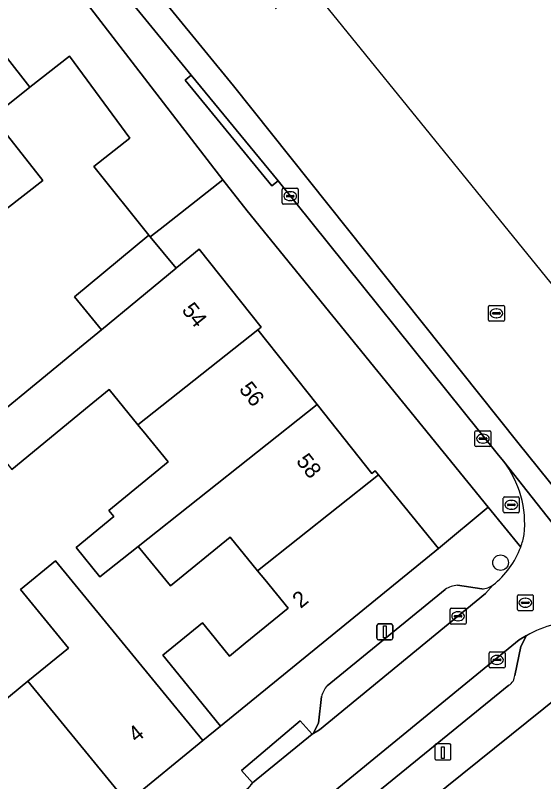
# Model space of a CAD drawing. Extents: x 160349 to 161355, y 381727 to 382854.
# Drawn here: x 161129.42 to 161162.58, y 382608.92 to 382657.04 of the extents above; entities that cross this region are included whole.
import ezdxf

# ---------------------------------------------------------------- set-up
doc = ezdxf.new("R2010")
doc.units = 0
for name, color, linetype in [('IMGEO_Boom', 7, 'Continuous'), ('IMGEO_Brandkraan', 7, 'Continuous'), ('IMGEO_Erf', 7, 'Continuous'), ('IMGEO_Kolk', 7, 'Continuous'), ('IMGEO_Laadpaal', 7, 'Continuous'), ('IMGEO_Lichtmast', 7, 'Continuous'), ('IMGEO_Pand', 7, 'Continuous'), ('IMGEO_Pand_nummerreeks', 7, 'Continuous'), ('IMGEO_Parkeervlak_open', 7, 'Continuous'), ('IMGEO_Rijbaan_lokaal_gesloten', 7, 'Continuous'), ('IMGEO_Rijbaan_lokaal_open', 7, 'Continuous'), ('IMGEO_Rioolput', 7, 'Continuous'), ('IMGEO_Voetpad_open', 7, 'Continuous')]:
    doc.layers.add(name, color=color, linetype=linetype)

msp = doc.modelspace()

# ---------------------------------------------------------------- linework, layer by layer
at = {"layer": 'IMGEO_Boom'}
msp.add_circle((161159.879, 382622.676), 0.489, dxfattribs=at)
at = {"layer": 'IMGEO_Brandkraan'}
for p, q in [((161160.052, 382625.881), (161160.052, 382626.733)), ((161160.127, 382626.807), (161160.979, 382626.807)), ((161161.053, 382626.733), (161161.053, 382625.881)), ((161160.311, 382626.301), (161160.311, 382626.313)), ((161160.749, 382626.264), (161160.351, 382626.264)), ((161160.354, 382626.35), (161160.752, 382626.35)), ((161160.54, 382626.587), (161160.565, 382626.587)), ((161160.795, 382626.313), (161160.795, 382626.301)), ((161160.979, 382625.807), (161160.127, 382625.807)), ((161160.563, 382626.027), (161160.538, 382626.027))]:
    msp.add_line(p, q, dxfattribs=at)
for points in [[(161160.052, 382625.881), (161160.052, 382626.733)], [(161160.127, 382626.807), (161160.979, 382626.807)], [(161161.053, 382626.733), (161161.053, 382625.881)], [(161160.979, 382625.807), (161160.127, 382625.807)]]:
    msp.add_lwpolyline(points, dxfattribs=at)
for centre, radius, start, end in [((161160.129, 382626.731), 0.0765, 91.552, 178.448), ((161160.129, 382626.731), 0.0765, 91.552, 178.448), ((161160.977, 382626.731), 0.0765, 1.552, 88.448), ((161160.977, 382626.731), 0.0765, 1.552, 88.448), ((161160.351, 382626.31), 0.0403, 85.8775, 175.7526), ((161160.348, 382626.3), 0.0366, 178.938, 274.7102), ((161160.752, 382626.307), 0.043, 264.8664, 352.4533), ((161160.756, 382626.312), 0.0386, 1.7309, 96.639), ((161160.129, 382625.883), 0.0765, 181.552, 268.448), ((161160.129, 382625.883), 0.0765, 181.552, 268.448), ((161160.977, 382625.883), 0.0765, 271.552, 358.448), ((161160.977, 382625.883), 0.0765, 271.552, 358.448)]:
    msp.add_arc(centre, radius, start, end, dxfattribs=at)
for centre, major_axis, ratio, start_param, end_param in [((161160.539, 382626.307), (-0.387, 0.002), 0.722429, 4.712389, 7.853982), ((161160.564, 382626.307), (-0.39, 0.002), 0.717154, 1.570796, 4.712389)]:
    msp.add_ellipse(centre, major_axis=major_axis, ratio=ratio, start_param=start_param, end_param=end_param, dxfattribs=at)
at = {"layer": 'IMGEO_Erf'}
for points in [[(161127.17, 382631.006), (161132.035, 382634.993), (161133.692, 382636.351), (161134.84, 382637.299), (161133.128, 382639.371), (161137.799, 382643.232), (161134.349, 382647.555), (161136.603, 382649.329), (161132.831, 382654.483), (161130.343, 382652.525), (161127.994, 382650.677), (161131.144, 382646.674), (161128.874, 382644.887)], [(161128.019, 382613.444), (161130.219, 382615.239), (161132.763, 382617.315), (161129.759, 382620.996), (161131.952, 382622.793), (161138.034, 382615.368), (161141.202, 382611.499), (161142.31, 382612.404), (161139.41, 382615.962), (161138.674, 382616.865), (161141.163, 382618.904), (161141.901, 382618.003), (161142.161, 382617.686), (161142.876, 382616.813), (161143.855, 382617.615), (161146.543, 382619.817), (161145.077, 382621.608), (161144.617, 382622.17), (161142.898, 382624.268), (161139.169, 382621.213), (161137.14, 382623.69), (161134.736, 382621.784), (161133.234, 382623.617), (161135.597, 382625.573), (161135.295, 382625.942), (161139.024, 382628.997), (161137.438, 382630.932), (161137.203, 382631.219), (161137.117, 382631.324), (161135.321, 382633.544), (161134.065, 382632.514), (161129.201, 382628.528)]]:
    msp.add_lwpolyline(points, dxfattribs=at)
msp.add_lwpolyline([(161143.965, 382644.765), (161142.45, 382646.715), (161138.521, 382643.624), (161137.887, 382643.125), (161139.511, 382641.16), (161139.566, 382641.205), (161140.961, 382642.358), (161144.851, 382637.457), (161144.64, 382637.29), (161148.368, 382632.595), (161151.805, 382628.266), (161152.016, 382628.433), (161152.211, 382628.193), (161155.973, 382623.57), (161159.101, 382626.167)], close=True, dxfattribs=at)
at = {"layer": 'IMGEO_Kolk'}
for p, q in [((161146.175, 382645.261), (161146.175, 382646.113)), ((161146.25, 382646.187), (161147.102, 382646.187)), ((161146.663, 382645.967), (161146.688, 382645.967)), ((161147.176, 382646.113), (161147.176, 382645.261)), ((161146.434, 382645.681), (161146.434, 382645.693)), ((161146.872, 382645.644), (161146.474, 382645.644)), ((161146.477, 382645.73), (161146.875, 382645.73)), ((161146.918, 382645.693), (161146.918, 382645.681)), ((161147.102, 382645.187), (161146.25, 382645.187)), ((161146.686, 382645.407), (161146.661, 382645.407)), ((161158.271, 382630.035), (161158.271, 382630.887)), ((161158.346, 382630.961), (161159.198, 382630.961)), ((161158.759, 382630.741), (161158.784, 382630.741)), ((161159.272, 382630.887), (161159.272, 382630.035)), ((161158.53, 382630.455), (161158.53, 382630.467)), ((161158.968, 382630.418), (161158.57, 382630.418)), ((161158.573, 382630.504), (161158.971, 382630.504)), ((161158.782, 382630.181), (161158.757, 382630.181)), ((161159.014, 382630.467), (161159.014, 382630.455)), ((161159.198, 382629.961), (161158.346, 382629.961)), ((161156.711, 382618.886), (161156.711, 382619.738)), ((161156.786, 382619.812), (161157.638, 382619.812)), ((161157.199, 382619.592), (161157.224, 382619.592)), ((161157.712, 382619.738), (161157.712, 382618.886)), ((161156.97, 382619.306), (161156.97, 382619.318)), ((161157.408, 382619.269), (161157.01, 382619.269)), ((161157.013, 382619.355), (161157.411, 382619.355)), ((161157.222, 382619.032), (161157.197, 382619.032)), ((161157.454, 382619.318), (161157.454, 382619.306)), ((161157.638, 382618.812), (161156.786, 382618.812)), ((161159.233, 382617.068), (161160.085, 382617.068)), ((161159.158, 382616.142), (161159.158, 382616.994)), ((161159.417, 382616.562), (161159.417, 382616.574)), ((161159.46, 382616.611), (161159.858, 382616.611)), ((161159.646, 382616.848), (161159.671, 382616.848)), ((161159.901, 382616.574), (161159.901, 382616.562)), ((161160.159, 382616.994), (161160.159, 382616.142)), ((161159.855, 382616.525), (161159.457, 382616.525)), ((161159.669, 382616.288), (161159.644, 382616.288)), ((161160.085, 382616.068), (161159.233, 382616.068))]:
    msp.add_line(p, q, dxfattribs=at)
for points in [[(161146.175, 382645.261), (161146.175, 382646.113)], [(161146.25, 382646.187), (161147.102, 382646.187)], [(161147.176, 382646.113), (161147.176, 382645.261)], [(161147.102, 382645.187), (161146.25, 382645.187)], [(161158.271, 382630.035), (161158.271, 382630.887)], [(161158.346, 382630.961), (161159.198, 382630.961)], [(161159.272, 382630.887), (161159.272, 382630.035)], [(161159.198, 382629.961), (161158.346, 382629.961)], [(161156.711, 382618.886), (161156.711, 382619.738)], [(161156.786, 382619.812), (161157.638, 382619.812)], [(161157.712, 382619.738), (161157.712, 382618.886)], [(161157.638, 382618.812), (161156.786, 382618.812)], [(161159.233, 382617.068), (161160.085, 382617.068)], [(161159.158, 382616.142), (161159.158, 382616.994)], [(161160.159, 382616.994), (161160.159, 382616.142)], [(161160.085, 382616.068), (161159.233, 382616.068)]]:
    msp.add_lwpolyline(points, dxfattribs=at)
for centre, radius, start, end in [((161146.252, 382646.111), 0.0765, 91.552, 178.448), ((161146.252, 382646.111), 0.0765, 91.552, 178.448), ((161147.1, 382646.111), 0.0765, 1.552, 88.448), ((161147.1, 382646.111), 0.0765, 1.552, 88.448), ((161146.474, 382645.69), 0.0403, 85.8775, 175.7526), ((161146.471, 382645.68), 0.0366, 178.938, 274.7102), ((161146.875, 382645.687), 0.043, 264.8664, 352.4533), ((161146.879, 382645.692), 0.0386, 1.7309, 96.639), ((161146.252, 382645.263), 0.0765, 181.552, 268.448), ((161146.252, 382645.263), 0.0765, 181.552, 268.448), ((161147.1, 382645.263), 0.0765, 271.552, 358.448), ((161147.1, 382645.263), 0.0765, 271.552, 358.448), ((161158.348, 382630.885), 0.0765, 91.552, 178.448), ((161158.348, 382630.885), 0.0765, 91.552, 178.448), ((161159.196, 382630.885), 0.0765, 1.552, 88.448), ((161159.196, 382630.885), 0.0765, 1.552, 88.448), ((161158.348, 382630.037), 0.0765, 181.552, 268.448), ((161158.348, 382630.037), 0.0765, 181.552, 268.448), ((161158.57, 382630.464), 0.0403, 85.8775, 175.7526), ((161158.567, 382630.454), 0.0366, 178.938, 274.7102), ((161158.971, 382630.461), 0.043, 264.8664, 352.4533), ((161158.975, 382630.466), 0.0386, 1.7309, 96.639), ((161159.196, 382630.037), 0.0765, 271.552, 358.448), ((161159.196, 382630.037), 0.0765, 271.552, 358.448), ((161156.788, 382619.736), 0.0765, 91.552, 178.448), ((161156.788, 382619.736), 0.0765, 91.552, 178.448), ((161157.636, 382619.736), 0.0765, 1.552, 88.448), ((161157.636, 382619.736), 0.0765, 1.552, 88.448), ((161157.01, 382619.315), 0.0403, 85.8775, 175.7526), ((161157.007, 382619.305), 0.0366, 178.938, 274.7102), ((161157.411, 382619.312), 0.043, 264.8664, 352.4533), ((161157.415, 382619.317), 0.0386, 1.7309, 96.639), ((161156.788, 382618.888), 0.0765, 181.552, 268.448), ((161156.788, 382618.888), 0.0765, 181.552, 268.448), ((161157.636, 382618.888), 0.0765, 271.552, 358.448), ((161157.636, 382618.888), 0.0765, 271.552, 358.448), ((161159.235, 382616.992), 0.0765, 91.552, 178.448), ((161159.235, 382616.992), 0.0765, 91.552, 178.448), ((161160.083, 382616.992), 0.0765, 1.552, 88.448), ((161160.083, 382616.992), 0.0765, 1.552, 88.448), ((161159.457, 382616.571), 0.0403, 85.8775, 175.7526), ((161159.454, 382616.561), 0.0366, 178.938, 274.7102), ((161159.858, 382616.568), 0.043, 264.8664, 352.4533), ((161159.862, 382616.573), 0.0386, 1.7309, 96.639), ((161159.235, 382616.144), 0.0765, 181.552, 268.448), ((161159.235, 382616.144), 0.0765, 181.552, 268.448), ((161160.083, 382616.144), 0.0765, 271.552, 358.448), ((161160.083, 382616.144), 0.0765, 271.552, 358.448)]:
    msp.add_arc(centre, radius, start, end, dxfattribs=at)
for centre, major_axis, ratio, start_param, end_param in [((161146.662, 382645.687), (-0.387, 0.002), 0.722429, 4.712389, 7.853982), ((161146.687, 382645.687), (-0.39, 0.002), 0.717154, 1.570796, 4.712389), ((161158.758, 382630.461), (-0.387, 0.002), 0.722429, 4.712389, 7.853982), ((161158.783, 382630.461), (-0.39, 0.002), 0.717154, 1.570796, 4.712389), ((161157.198, 382619.312), (-0.387, 0.002), 0.722429, 4.712389, 7.853982), ((161157.223, 382619.312), (-0.39, 0.002), 0.717154, 1.570796, 4.712389), ((161159.645, 382616.568), (-0.387, 0.002), 0.722429, 4.712389, 7.853982), ((161159.67, 382616.568), (-0.39, 0.002), 0.717154, 1.570796, 4.712389)]:
    msp.add_ellipse(centre, major_axis=major_axis, ratio=ratio, start_param=start_param, end_param=end_param, dxfattribs=at)
at = {"layer": 'IMGEO_Laadpaal'}
for p, q in [((161156.674, 382611.293), (161155.833, 382611.293)), ((161156.674, 382611.293), (161155.833, 382611.293)), ((161155.758, 382611.209), (161155.758, 382610.368)), ((161155.758, 382611.209), (161155.758, 382610.368)), ((161156.758, 382610.377), (161156.758, 382611.218)), ((161156.758, 382610.377), (161156.758, 382611.218)), ((161155.842, 382610.293), (161156.683, 382610.293)), ((161155.842, 382610.293), (161156.683, 382610.293))]:
    msp.add_line(p, q, dxfattribs=at)
msp.add_lwpolyline([(161156.173, 382611.106), (161156.333, 382611.106), (161156.333, 382610.373), (161156.173, 382610.373), (161156.173, 382611.106)], dxfattribs=at)
for centre, start, end in [((161155.836, 382611.215), 92.4484, 184.2845), ((161155.836, 382611.215), 92.4484, 184.2845), ((161156.68, 382611.215), 2.4484, 94.2845), ((161156.68, 382611.215), 2.4484, 94.2845), ((161155.836, 382610.371), 182.4484, 274.2845), ((161155.836, 382610.371), 182.4484, 274.2845), ((161156.68, 382610.371), 272.4484, 4.2845), ((161156.68, 382610.371), 272.4484, 4.2845)]:
    msp.add_arc(centre, 0.0779, start, end, dxfattribs=at)
at = {"layer": 'IMGEO_Lichtmast'}
for p, q in [((161152.121, 382617.931), (161152.121, 382618.731)), ((161152.121, 382618.731), (161152.121, 382617.931)), ((161152.221, 382618.831), (161153.011, 382618.831)), ((161153.011, 382618.831), (161152.221, 382618.831)), ((161153.111, 382618.731), (161153.111, 382617.931)), ((161153.111, 382617.931), (161153.111, 382618.731)), ((161153.011, 382617.831), (161152.221, 382617.831)), ((161152.221, 382617.831), (161153.011, 382617.831))]:
    msp.add_line(p, q, dxfattribs=at)
msp.add_lwpolyline([(161152.541, 382618.706), (161152.691, 382618.706), (161152.691, 382617.956), (161152.541, 382617.956), (161152.541, 382618.706)], dxfattribs=at)
for centre, start, end in [((161152.221, 382618.731), 90, 180), ((161152.221, 382618.731), 90, 180), ((161153.011, 382618.731), 0, 90), ((161153.011, 382618.731), 360, 90), ((161152.221, 382617.931), 180, 270), ((161152.221, 382617.931), 180, 270), ((161153.011, 382617.931), 270, 0), ((161153.011, 382617.931), 270, 0)]:
    msp.add_arc(centre, 0.1, start, end, dxfattribs=at)
at = {"layer": 'IMGEO_Pand'}
for points in [[(161129.091, 382664.06), (161124.278, 382660.313), (161130.343, 382652.525), (161132.831, 382654.483), (161136.603, 382649.329), (161134.349, 382647.555), (161137.799, 382643.232), (161137.887, 382643.125), (161138.521, 382643.624), (161142.45, 382646.715)], [(161128.874, 382644.887), (161131.144, 382646.674), (161127.994, 382650.677), (161130.343, 382652.525), (161124.278, 382660.313), (161119.601, 382656.671)], [(161139.511, 382641.16), (161137.887, 382643.125), (161137.799, 382643.232), (161133.128, 382639.371), (161134.84, 382637.299), (161137.107, 382639.173)], [(161144.64, 382637.29), (161144.851, 382637.457), (161140.961, 382642.358), (161139.566, 382641.205), (161139.511, 382641.16), (161137.107, 382639.173), (161134.84, 382637.299), (161133.692, 382636.351), (161132.035, 382634.993), (161127.17, 382631.006), (161129.201, 382628.528), (161134.065, 382632.514), (161135.321, 382633.544), (161137.117, 382631.324)], [(161148.368, 382632.595), (161144.64, 382637.29), (161137.117, 382631.324), (161137.203, 382631.219), (161137.438, 382630.932), (161139.024, 382628.997), (161135.295, 382625.942), (161135.597, 382625.573), (161133.234, 382623.617), (161134.736, 382621.784), (161137.14, 382623.69)], [(161148.368, 382632.595), (161137.14, 382623.69), (161139.169, 382621.213), (161142.898, 382624.268), (161144.617, 382622.17), (161152.211, 382628.193), (161152.016, 382628.433), (161151.805, 382628.266)], [(161155.973, 382623.57), (161152.211, 382628.193), (161144.617, 382622.17), (161145.077, 382621.608), (161146.543, 382619.817), (161143.855, 382617.615), (161142.876, 382616.813), (161142.161, 382617.686), (161141.901, 382618.003), (161141.163, 382618.904), (161138.674, 382616.865), (161139.41, 382615.962), (161142.31, 382612.404)], [(161130.219, 382615.239), (161136.289, 382607.808), (161136.444, 382607.618), (161141.202, 382611.499), (161138.034, 382615.368), (161131.952, 382622.793), (161129.759, 382620.996), (161132.763, 382617.315)], [(161130.219, 382615.239), (161128.019, 382613.444), (161125.04, 382617.094), (161122.754, 382615.229), (161131.806, 382604.151), (161136.289, 382607.808)], [(161167.512, 382609.289), (161165.597, 382611.679), (161165.814, 382612.235), (161164.687, 382613.641), (161164.017, 382613.715), (161163.562, 382614.282), (161154.47, 382606.995), (161157.64, 382603.041), (161158.37, 382602.13), (161160.01, 382603.414)]]:
    msp.add_lwpolyline(points, close=True, dxfattribs=at)
at = {"layer": 'IMGEO_Parkeervlak_open'}
for points in [[(161148.645, 382614.267), (161148.445, 382612.596), (161148.143, 382611.996), (161148.046, 382611.907), (161148.511, 382612.18), (161158.929, 382620.748), (161159.407, 382621.274)], [(161156.402, 382620.989), (161149.003, 382614.942)], [(161158.706, 382621.036), (161157.176, 382621.257)], [(161160.771, 382615.599), (161161.152, 382617.411), (161161.512, 382618.091), (161161.055, 382617.832), (161144.639, 382604.392), (161141.992, 382602.237), (161134.051, 382595.615)], [(161137.296, 382596.027), (161147.214, 382604.219), (161151.286, 382607.556), (161160.397, 382614.976)]]:
    msp.add_lwpolyline(points, dxfattribs=at)
for centre, radius, start, end in [((161157.27, 382619.734), 1.526, 93.5338, 124.6634), ((161158.736, 382622.098), 1.062, 268.363, 309.1432), ((161159.993, 382615.642), 0.779, 301.2113, 356.8342), ((161150.038, 382613.961), 1.426, 136.5229, 167.5968)]:
    msp.add_arc(centre, radius, start, end, dxfattribs=at)
at = {"layer": 'IMGEO_Rijbaan_lokaal_gesloten'}
for points in [[(161307.381, 382445.671), (161309.488, 382447.033), (161309.431, 382447.112), (161249.247, 382526.611), (161248.253, 382527.932), (161171.981, 382629.222), (161133.476, 382676.699), (161124.111, 382688.246)], [(161145.825, 382657.452), (161122.396, 382686.849), (161117.925, 382683.211), (161123.617, 382676.443), (161133.559, 382664.319), (161143.121, 382652.621), (161160.969, 382630.22), (161167.454, 382622.169), (161172.046, 382616.96), (161178.106, 382610.235), (161184.449, 382603.321), (161188.852, 382598.538), (161202.439, 382580.494), (161219.434, 382557.619), (161238.986, 382532.046), (161258.207, 382506.378), (161277.616, 382480.046), (161290.493, 382462.855), (161291.777, 382461.04), (161296.221, 382454.757), (161300.814, 382447.985), (161304.019, 382442.807), (161306.397, 382444.971)], [(161167.454, 382622.169), (161160.969, 382630.22), (161143.121, 382652.621), (161133.559, 382664.319), (161123.617, 382676.443), (161117.925, 382683.211), (161116.699, 382682.214), (161119.066, 382679.377), (161121.811, 382676.099), (161131.076, 382664.781), (161140.465, 382653.29), (161145.919, 382646.658), (161159.658, 382629.537), (161160.061, 382629.048), (161169.464, 382617.141)]]:
    msp.add_lwpolyline(points, dxfattribs=at)
at = {"layer": 'IMGEO_Rijbaan_lokaal_open'}
for points in [[(161169.464, 382617.141), (161160.061, 382629.048)], [(161159.407, 382621.274), (161158.929, 382620.748), (161148.511, 382612.18), (161148.046, 382611.907), (161144.315, 382608.843), (161144.023, 382608.501), (161142.369, 382607.146), (161144.639, 382604.392), (161161.055, 382617.832)], [(161161.055, 382617.832), (161161.512, 382618.091)]]:
    msp.add_lwpolyline(points, dxfattribs=at)
for centre, radius, start, end in [((161154.858, 382625.089), 6.538, 354.2584, 37.2646), ((161156.175, 382625.465), 5.29, 339.9944, 348.7756), ((161156.167, 382625.464), 5.296, 307.7138, 340.0314), ((161164.854, 382612.317), 6.671, 88.1618, 120.0623)]:
    msp.add_arc(centre, radius, start, end, dxfattribs=at)
at = {"layer": 'IMGEO_Rioolput'}
for p, q in [((161159.117, 382637.904), (161159.117, 382638.756)), ((161159.192, 382638.83), (161160.044, 382638.83)), ((161160.118, 382638.756), (161160.118, 382637.904)), ((161159.376, 382638.324), (161159.376, 382638.336)), ((161159.814, 382638.287), (161159.416, 382638.287)), ((161159.419, 382638.373), (161159.817, 382638.373)), ((161159.605, 382638.61), (161159.63, 382638.61)), ((161159.86, 382638.336), (161159.86, 382638.324)), ((161160.044, 382637.83), (161159.192, 382637.83)), ((161159.628, 382638.05), (161159.603, 382638.05)), ((161160.934, 382619.734), (161160.934, 382620.586)), ((161161.009, 382620.66), (161161.861, 382620.66)), ((161161.422, 382620.44), (161161.447, 382620.44)), ((161161.935, 382620.586), (161161.935, 382619.734)), ((161161.193, 382620.154), (161161.193, 382620.166)), ((161161.631, 382620.117), (161161.233, 382620.117)), ((161161.236, 382620.203), (161161.634, 382620.203)), ((161161.677, 382620.166), (161161.677, 382620.154)), ((161161.861, 382619.66), (161161.009, 382619.66)), ((161161.445, 382619.88), (161161.42, 382619.88))]:
    msp.add_line(p, q, dxfattribs=at)
for points in [[(161159.117, 382637.904), (161159.117, 382638.756)], [(161159.192, 382638.83), (161160.044, 382638.83)], [(161160.118, 382638.756), (161160.118, 382637.904)], [(161160.044, 382637.83), (161159.192, 382637.83)], [(161160.934, 382619.734), (161160.934, 382620.586)], [(161161.009, 382620.66), (161161.861, 382620.66)], [(161161.935, 382620.586), (161161.935, 382619.734)], [(161161.861, 382619.66), (161161.009, 382619.66)]]:
    msp.add_lwpolyline(points, dxfattribs=at)
for centre, radius, start, end in [((161159.194, 382638.754), 0.0765, 91.552, 178.448), ((161159.194, 382638.754), 0.0765, 91.552, 178.448), ((161160.042, 382638.754), 0.0765, 1.552, 88.448), ((161160.042, 382638.754), 0.0765, 1.552, 88.448), ((161159.416, 382638.333), 0.0403, 85.8775, 175.7526), ((161159.413, 382638.323), 0.0366, 178.938, 274.7102), ((161159.817, 382638.33), 0.043, 264.8664, 352.4533), ((161159.821, 382638.335), 0.0386, 1.7309, 96.639), ((161159.194, 382637.906), 0.0765, 181.552, 268.448), ((161159.194, 382637.906), 0.0765, 181.552, 268.448), ((161160.042, 382637.906), 0.0765, 271.552, 358.448), ((161160.042, 382637.906), 0.0765, 271.552, 358.448), ((161161.011, 382620.584), 0.0765, 91.552, 178.448), ((161161.011, 382620.584), 0.0765, 91.552, 178.448), ((161161.859, 382620.584), 0.0765, 1.552, 88.448), ((161161.859, 382620.584), 0.0765, 1.552, 88.448), ((161161.233, 382620.163), 0.0403, 85.8775, 175.7526), ((161161.23, 382620.153), 0.0366, 178.938, 274.7102), ((161161.634, 382620.16), 0.043, 264.8664, 352.4533), ((161161.638, 382620.165), 0.0386, 1.7309, 96.639), ((161161.011, 382619.736), 0.0765, 181.552, 268.448), ((161161.011, 382619.736), 0.0765, 181.552, 268.448), ((161161.859, 382619.736), 0.0765, 271.552, 358.448), ((161161.859, 382619.736), 0.0765, 271.552, 358.448)]:
    msp.add_arc(centre, radius, start, end, dxfattribs=at)
for centre, major_axis, ratio, start_param, end_param in [((161159.604, 382638.33), (-0.387, 0.002), 0.722429, 4.712389, 7.853982), ((161159.629, 382638.33), (-0.39, 0.002), 0.717154, 1.570796, 4.712389), ((161161.421, 382620.16), (-0.387, 0.002), 0.722429, 4.712389, 7.853982), ((161161.446, 382620.16), (-0.39, 0.002), 0.717154, 1.570796, 4.712389)]:
    msp.add_ellipse(centre, major_axis=major_axis, ratio=ratio, start_param=start_param, end_param=end_param, dxfattribs=at)
at = {"layer": 'IMGEO_Voetpad_open'}
for points in [[(161127.359, 382666.309), (161129.091, 382664.06), (161142.45, 382646.715), (161143.965, 382644.765), (161159.101, 382626.167), (161161.145, 382623.655)], [(161160.061, 382629.048), (161159.658, 382629.537), (161145.919, 382646.658), (161145.533, 382646.341), (161140.079, 382652.973), (161140.465, 382653.29), (161131.076, 382664.781)], [(161161.145, 382623.655), (161159.101, 382626.167), (161155.973, 382623.57), (161142.31, 382612.404), (161141.202, 382611.499), (161136.444, 382607.618)], [(161149.003, 382614.942), (161156.402, 382620.989)], [(161157.176, 382621.257), (161158.706, 382621.036)], [(161130.319, 382587.003), (161131.181, 382586.677), (161132.878, 382588.066), (161133.624, 382588.677), (161133.492, 382589.481), (161134.858, 382590.599), (161135.623, 382590.31), (161139.398, 382593.4), (161138.883, 382594.029), (161144.299, 382598.462), (161149.563, 382602.77), (161152.12, 382604.863), (161154.47, 382606.995), (161163.562, 382614.282), (161166.727, 382616.839), (161165.068, 382618.985)], [(161161.512, 382618.091), (161161.152, 382617.411), (161160.771, 382615.599)], [(161160.397, 382614.976), (161151.286, 382607.556), (161151.546, 382607.212), (161147.432, 382603.872), (161147.214, 382604.219), (161137.296, 382596.027)], [(161144.178, 382608.718), (161144.315, 382608.843), (161143.628, 382609.619), (161147.295, 382612.734), (161148.046, 382611.907), (161148.143, 382611.996), (161148.445, 382612.596), (161148.645, 382614.267)]]:
    msp.add_lwpolyline(points, dxfattribs=at)
for points in [[(161145.919, 382646.658), (161140.465, 382653.29), (161140.079, 382652.973), (161145.533, 382646.341)], [(161148.046, 382611.907), (161147.295, 382612.734), (161143.628, 382609.619), (161144.315, 382608.843)]]:
    msp.add_lwpolyline(points, close=True, dxfattribs=at)
for centre, radius, start, end in [((161154.858, 382625.089), 6.538, 354.2584, 37.2646), ((161156.175, 382625.465), 5.29, 339.9944, 348.7756), ((161156.167, 382625.464), 5.296, 307.7138, 340.0314), ((161157.27, 382619.734), 1.526, 93.5338, 124.6634), ((161158.736, 382622.098), 1.062, 268.363, 309.1432), ((161164.854, 382612.317), 6.671, 88.1618, 120.0623), ((161159.993, 382615.642), 0.779, 301.2113, 356.8342), ((161150.038, 382613.961), 1.426, 136.5229, 167.5968)]:
    msp.add_arc(centre, radius, start, end, dxfattribs=at)

# ---------------------------------------------------------------- texts
at = {"layer": 'IMGEO_Pand_nummerreeks'}
for s, rotation, p in [('54', 308.4453, (161139.825, 382638.514)), ('56', 308.4453, (161143.423, 382633.549)), ('58', 308.4478, (161147.006, 382629.036)), ('2', 39.2591, (161147.331, 382619.763)), ('4', 39.2034, (161137.017, 382611.337))]:
    msp.add_text(s, height=1, rotation=rotation, dxfattribs=at).set_placement(p)

doc.saveas('drawing.dxf')
